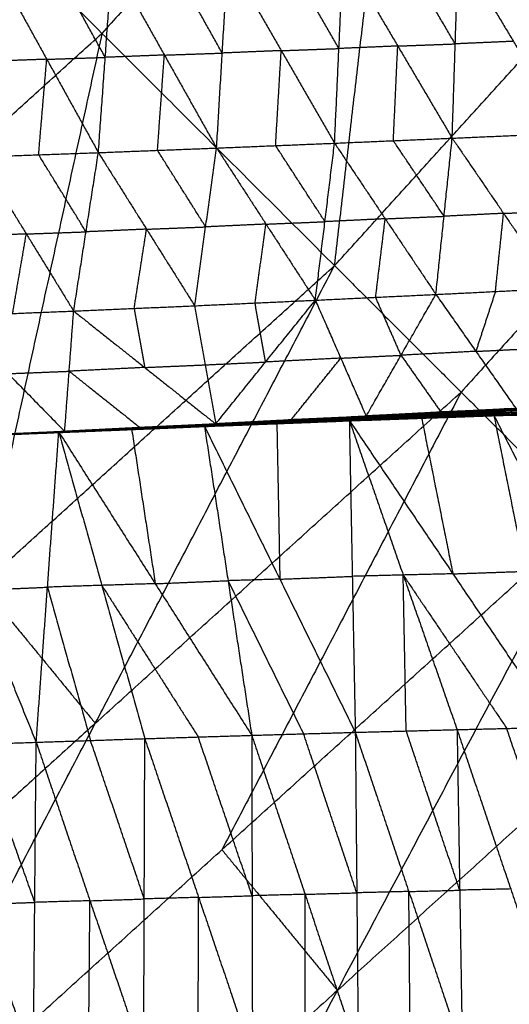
# Model space of a CAD drawing. Header units: millimetres. Extents: x -106 to 110, y -96 to 120.
# Tile 630 of 656: x 60.42 to 64.8, y -56.08 to -47.26. Entities that reach past the tile are written whole.
import ezdxf

# ---------------------------------------------------------------- set-up
doc = ezdxf.new("R2010")
doc.units = ezdxf.units.MM
doc.header["$MEASUREMENT"] = 0
doc.layers.add('Default', color=7, linetype='Continuous', true_color=0x000000)

msp = doc.modelspace()

# ---------------------------------------------------------------- linework, layer by layer
at = {"layer": 'Default'}
for points in [[(63.2373, -49.4627, 6.9532), (63.8242, -44.4376, 6.2709), (64.4111, -39.4125, 5.5886)], [(63.2373, -49.4627, 6.9532), (66.0994, -46.3049, 6.9532), (68.9615, -43.147, 6.9532)], [(63.8242, -44.4376, 6.2709), (62.4901, -45.9096, 6.2709), (61.156, -47.3815, 6.2709)], [(59.0748, -45.3003, 5.5886), (61.156, -47.3815, 6.2709), (63.2373, -49.4627, 6.9532)], [(63.2376, -48.3657, 1.5257), (63.2767, -47.5176, 1.0442), (63.3159, -46.6695, 0.5626)], [(63.3159, -46.6695, 0.5626), (63.8031, -47.4951, 1.1496), (64.2903, -48.3206, 1.7366)], [(64.3177, -47.4759, 1.2477), (64.0741, -47.0631, 0.9542), (63.8305, -46.6503, 0.6607)], [(64.2903, -48.3206, 1.7366), (64.3177, -47.4759, 1.2477), (64.3451, -46.6312, 0.7587)], [(64.3451, -46.6312, 0.7587), (64.8381, -47.4531, 1.3571), (65.331, -48.2751, 1.9555)], [(61.1237, -48.4502, 1.1276), (61.1853, -47.5966, 0.66), (61.2468, -46.7431, 0.1923)], [(61.2468, -46.7431, 0.1923), (61.7144, -47.5761, 0.7578), (62.1821, -48.4091, 1.3232)], [(62.2325, -47.558, 0.8488), (61.9987, -47.1415, 0.5661), (61.7648, -46.725, 0.2834)], [(62.1821, -48.4091, 1.3232), (62.2325, -47.558, 0.8488), (62.2829, -46.707, 0.3745)], [(62.2829, -46.707, 0.3745), (62.7602, -47.5363, 0.9501), (63.2376, -48.3657, 1.5257)], [(63.2767, -47.5176, 1.0442), (63.0381, -47.1029, 0.7563), (62.7994, -46.6882, 0.4685)], [(60.1997, -46.7773, 0.0126), (60.6617, -47.6137, 0.5701), (61.1237, -48.4502, 1.1276)], [(61.1853, -47.5966, 0.66), (60.9543, -47.1784, 0.3812), (60.7233, -46.7602, 0.1025)], [(57.9981, -50.2436, 6.2709), (59.5771, -48.8126, 6.2709), (61.156, -47.3815, 6.2709)], [(61.156, -47.3815, 6.2709), (60.6177, -49.8532, 6.612), (60.0794, -52.3249, 6.9532)], [(64.8381, -47.4531, 1.3571), (64.5779, -47.4645, 1.3024), (64.3177, -47.4759, 1.2477)], [(67.2326, -47.4381, 7.4488), (65.8015, -49.017, 7.4488), (64.3705, -50.596, 7.4488)], [(62.7602, -47.5363, 0.9501), (62.4964, -47.5472, 0.8995), (62.2325, -47.558, 0.8488)], [(62.7099, -48.3874, 1.4245), (62.735, -47.9618, 1.1873), (62.7602, -47.5363, 0.9501)], [(62.7602, -47.5363, 0.9501), (63.0185, -47.5269, 0.9971), (63.2767, -47.5176, 1.0442)], [(63.8031, -47.4951, 1.1496), (63.5399, -47.5063, 1.0969), (63.2767, -47.5176, 1.0442)], [(63.7639, -48.3431, 1.6312), (63.7835, -47.9191, 1.3904), (63.8031, -47.4951, 1.1496)], [(63.8031, -47.4951, 1.1496), (64.0604, -47.4855, 1.1986), (64.3177, -47.4759, 1.2477)], [(60.6617, -47.6137, 0.5701), (60.3944, -47.6233, 0.5221), (60.1271, -47.6328, 0.4741)], [(60.5891, -48.4693, 1.0316), (60.6254, -48.0415, 0.8008), (60.6617, -47.6137, 0.5701)], [(60.6617, -47.6137, 0.5701), (60.9235, -47.6052, 0.615), (61.1853, -47.5966, 0.66)], [(61.7144, -47.5761, 0.7578), (61.4498, -47.5863, 0.7089), (61.1853, -47.5966, 0.66)], [(61.6529, -48.4296, 1.2254), (61.6837, -48.0029, 0.9916), (61.7144, -47.5761, 0.7578)], [(61.7144, -47.5761, 0.7578), (61.9735, -47.5671, 0.8033), (62.2325, -47.558, 0.8488)], [(63.2376, -48.3657, 1.5257), (63.7639, -48.3431, 1.6312), (64.2903, -48.3206, 1.7366)], [(64.2174, -49.0206, 2.3702), (63.9907, -48.6819, 2.0007), (63.7639, -48.3431, 1.6312)], [(64.1444, -49.7206, 3.0038), (64.2174, -49.0206, 2.3702), (64.2903, -48.3206, 1.7366)], [(64.2903, -48.3206, 1.7366), (64.8107, -48.2978, 1.8461), (65.331, -48.2751, 1.9555)], [(64.2903, -48.3206, 1.7366), (64.7502, -48.9944, 2.4862), (65.2101, -49.6681, 3.2359)], [(61.1237, -48.4502, 1.1276), (61.6529, -48.4296, 1.2254), (62.1821, -48.4091, 1.3232)], [(62.0838, -49.1158, 1.9432), (61.8684, -48.7727, 1.5843), (61.6529, -48.4296, 1.2254)], [(61.9855, -49.8224, 2.5632), (62.0838, -49.1158, 1.9432), (62.1821, -48.4091, 1.3232)], [(62.1821, -48.4091, 1.3232), (62.7099, -48.3874, 1.4245), (63.2376, -48.3657, 1.5257)], [(62.1821, -48.4091, 1.3232), (62.6239, -49.0908, 2.0511), (63.0657, -49.7725, 2.779)], [(63.1517, -49.0691, 2.1524), (62.9308, -48.7282, 1.7884), (62.7099, -48.3874, 1.4245)], [(63.0657, -49.7725, 2.779), (63.1517, -49.0691, 2.1524), (63.2376, -48.3657, 1.5257)], [(63.2376, -48.3657, 1.5257), (63.691, -49.0431, 2.2647), (64.1444, -49.7206, 3.0038)], [(60.0545, -48.4884, 0.9356), (60.5891, -48.4693, 1.0316), (61.1237, -48.4502, 1.1276)], [(60.0545, -48.4884, 0.9356), (60.4787, -49.179, 1.6453), (60.9028, -49.8697, 2.355)], [(61.0133, -49.1599, 1.7413), (60.8012, -48.8146, 1.3865), (60.5891, -48.4693, 1.0316)], [(60.9028, -49.8697, 2.355), (61.0133, -49.1599, 1.7413), (61.1237, -48.4502, 1.1276)], [(61.1237, -48.4502, 1.1276), (61.5546, -49.1363, 1.8454), (61.9855, -49.8224, 2.5632)], [(63.691, -49.0431, 2.2647), (63.4213, -49.0561, 2.2086), (63.1517, -49.0691, 2.1524)], [(63.6051, -49.7465, 2.8914), (63.6481, -49.3948, 2.5781), (63.691, -49.0431, 2.2647)], [(63.691, -49.0431, 2.2647), (63.9542, -49.0319, 2.3175), (64.2174, -49.0206, 2.3702)], [(64.7502, -48.9944, 2.4862), (64.4838, -49.0075, 2.4282), (64.2174, -49.0206, 2.3702)], [(64.6773, -49.6944, 3.1198), (64.7138, -49.3444, 2.803), (64.7502, -48.9944, 2.4862)], [(64.7502, -48.9944, 2.4862), (65.0104, -48.983, 2.541), (65.2706, -48.9716, 2.5957)], [(61.5546, -49.1363, 1.8454), (61.2839, -49.1481, 1.7933), (61.0133, -49.1599, 1.7413)], [(61.4441, -49.8461, 2.4591), (61.4994, -49.4912, 2.1522), (61.5546, -49.1363, 1.8454)], [(61.5546, -49.1363, 1.8454), (61.8192, -49.126, 1.8943), (62.0838, -49.1158, 1.9432)], [(62.6239, -49.0908, 2.0511), (62.3539, -49.1033, 1.9972), (62.0838, -49.1158, 1.9432)], [(62.5256, -49.7975, 2.6711), (62.5748, -49.4441, 2.3611), (62.6239, -49.0908, 2.0511)], [(62.6239, -49.0908, 2.0511), (62.8878, -49.0799, 2.1018), (63.1517, -49.0691, 2.1524)], [(60.4787, -49.179, 1.6453), (60.2054, -49.19, 1.5946), (59.9322, -49.201, 1.5438)], [(60.3563, -49.8916, 2.2536), (60.4175, -49.5353, 1.9494), (60.4787, -49.179, 1.6453)], [(60.4787, -49.179, 1.6453), (60.746, -49.1695, 1.6933), (61.0133, -49.1599, 1.7413)], [(56.9215, -55.187, 6.9532), (60.0794, -52.3249, 6.9532), (63.2373, -49.4627, 6.9532)], [(58.9549, -57.6647, 7.9444), (61.0961, -53.5637, 7.4488), (63.2373, -49.4627, 6.9532)], [(63.2373, -49.4627, 6.9532), (64.3705, -50.596, 7.4488), (65.5037, -51.7292, 7.9444)], [(64.1444, -49.7206, 3.0038), (64.6773, -49.6944, 3.1198), (65.2101, -49.6681, 3.2359)], [(63.0657, -49.7725, 2.779), (63.6051, -49.7465, 2.8914), (64.1444, -49.7206, 3.0038)], [(63.5204, -50.8115, 4.4599), (63.8324, -50.266, 3.7318), (64.1444, -49.7206, 3.0038)], [(63.8324, -50.266, 3.7318), (63.7187, -50.0063, 3.3116), (63.6051, -49.7465, 2.8914)], [(64.1444, -49.7206, 3.0038), (64.5021, -50.2309, 3.8794), (64.8598, -50.7412, 4.7551)], [(64.6773, -49.6944, 3.1198), (64.5897, -49.9626, 3.4996), (64.5021, -50.2309, 3.8794)], [(60.9028, -49.8697, 2.355), (61.4441, -49.8461, 2.4591), (61.9855, -49.8224, 2.5632)], [(61.4441, -49.8461, 2.4591), (61.4913, -50.1107, 2.8626), (61.5384, -50.3754, 3.266)], [(61.9855, -49.8224, 2.5632), (62.5256, -49.7975, 2.6711), (63.0657, -49.7725, 2.779)], [(61.9855, -49.8224, 2.5632), (62.0798, -50.3518, 3.3701), (62.1741, -50.8811, 4.177)], [(62.1741, -50.8811, 4.177), (62.6199, -50.3268, 3.478), (63.0657, -49.7725, 2.779)], [(62.6199, -50.3268, 3.478), (62.5728, -50.0621, 3.0746), (62.5256, -49.7975, 2.6711)], [(63.0657, -49.7725, 2.779), (63.293, -50.292, 3.6194), (63.5204, -50.8115, 4.4599)], [(59.8099, -49.9135, 2.1521), (60.3563, -49.8916, 2.2536), (60.9028, -49.8697, 2.355)], [(59.8099, -49.9135, 2.1521), (60.3161, -50.4309, 3.0292), (60.8222, -50.9483, 3.9063)], [(60.8222, -50.9483, 3.9063), (60.8625, -50.409, 3.1307), (60.9028, -49.8697, 2.355)], [(60.9028, -49.8697, 2.355), (61.5384, -50.3754, 3.266), (62.1741, -50.8811, 4.177)], [(63.293, -50.292, 3.6194), (63.5627, -50.279, 3.6756), (63.8324, -50.266, 3.7318)], [(64.5021, -50.2309, 3.8794), (64.1672, -50.2484, 3.8056), (63.8324, -50.266, 3.7318)], [(63.8324, -50.266, 3.7318), (64.0112, -50.5212, 4.1696), (64.1901, -50.7763, 4.6075)], [(64.5021, -50.2309, 3.8794), (64.7685, -50.2178, 3.9374), (65.035, -50.2047, 3.9955)], [(61.5384, -50.3754, 3.266), (61.2005, -50.3922, 3.1983), (60.8625, -50.409, 3.1307)], [(61.5384, -50.3754, 3.266), (61.8091, -50.3636, 3.318), (62.0798, -50.3518, 3.3701)], [(62.0798, -50.3518, 3.3701), (62.3498, -50.3393, 3.424), (62.6199, -50.3268, 3.478)], [(63.293, -50.292, 3.6194), (62.9565, -50.3094, 3.5487), (62.6199, -50.3268, 3.478)], [(62.8472, -50.8463, 4.3184), (63.0701, -50.5691, 3.9689), (63.293, -50.292, 3.6194)], [(60.3161, -50.4309, 3.0292), (60.5893, -50.4199, 3.0799), (60.8625, -50.409, 3.1307)], [(60.8625, -50.409, 3.1307), (61.1803, -50.6618, 3.5862), (61.4981, -50.9147, 4.0416)], [(61.0961, -53.5637, 7.4488), (62.7333, -52.0798, 7.4488), (64.3705, -50.596, 7.4488)], [(64.3705, -50.596, 7.4488), (63.2999, -52.6465, 7.6966), (62.2293, -54.6969, 7.9444)], [(64.7496, -50.7792, 4.7168), (65.4047, -50.7541, 4.8656), (66.0598, -50.7289, 5.0145)], [(64.7839, -50.7569, 4.7228), (65.4421, -50.7271, 4.8716), (66.1004, -50.6972, 5.0204)], [(64.7839, -50.7569, 4.7228), (65.4218, -50.7429, 4.8686), (66.0598, -50.7289, 5.0145)], [(65.4596, -50.7191, 4.8811), (65.1304, -50.734, 4.8067), (64.8013, -50.7489, 4.7323)], [(62.1543, -50.8801, 4.1656), (62.8219, -50.8452, 4.3068), (63.4894, -50.8104, 4.448)], [(62.1741, -50.8811, 4.177), (62.8318, -50.8458, 4.3125), (63.4894, -50.8104, 4.448)], [(62.1741, -50.8811, 4.177), (62.8472, -50.8463, 4.3184), (63.5204, -50.8115, 4.4599)], [(62.8086, -50.8505, 4.2986), (63.1424, -50.8331, 4.3692), (63.4762, -50.8156, 4.4398)], [(63.4762, -50.8156, 4.4398), (63.149, -50.8304, 4.3733), (62.8219, -50.8452, 4.3068)], [(62.8318, -50.8458, 4.3125), (63.1683, -50.8283, 4.3832), (63.5049, -50.8109, 4.4539)], [(63.3695, -50.8495, 4.4337), (64.0165, -50.8271, 4.5782), (64.6634, -50.8047, 4.7227)], [(63.3881, -50.8525, 4.4345), (64.0258, -50.8286, 4.5786), (64.6634, -50.8047, 4.7227)], [(63.3881, -50.8525, 4.4345), (64.0375, -50.8295, 4.5803), (64.687, -50.8064, 4.7262)], [(63.4117, -50.8485, 4.4276), (64.0645, -50.8234, 4.5731), (64.7172, -50.7982, 4.7186)], [(63.4117, -50.8485, 4.4276), (64.0493, -50.8275, 4.5769), (64.687, -50.8064, 4.7262)], [(64.077, -50.8172, 4.5723), (63.7506, -50.8297, 4.4995), (63.4242, -50.8423, 4.4268)], [(63.4368, -50.8361, 4.4259), (64.0932, -50.8077, 4.5714), (64.7496, -50.7792, 4.7168)], [(63.4368, -50.8361, 4.4259), (64.077, -50.8172, 4.5723), (64.7172, -50.7982, 4.7186)], [(64.1063, -50.8001, 4.5742), (63.7781, -50.8143, 4.5015), (63.4499, -50.8285, 4.4288)], [(63.463, -50.8209, 4.4316), (64.1234, -50.7889, 4.5772), (64.7839, -50.7569, 4.7228)], [(63.463, -50.8209, 4.4316), (64.1063, -50.8001, 4.5742), (64.7496, -50.7792, 4.7168)], [(63.463, -50.8209, 4.4316), (63.4762, -50.8156, 4.4398), (63.4894, -50.8104, 4.448)], [(64.1367, -50.7836, 4.5854), (63.8064, -50.7996, 4.5126), (63.4762, -50.8156, 4.4398)], [(63.4894, -50.8104, 4.448), (64.1541, -50.7757, 4.5949), (64.8188, -50.741, 4.7419)], [(63.4894, -50.8104, 4.448), (64.1367, -50.7836, 4.5854), (64.7839, -50.7569, 4.7228)], [(63.4894, -50.8104, 4.448), (63.5049, -50.8109, 4.4539), (63.5204, -50.8115, 4.4599)], [(63.5049, -50.8109, 4.4539), (63.8295, -50.7933, 4.5244), (64.1541, -50.7757, 4.5949)], [(64.1696, -50.7763, 4.6009), (63.8372, -50.7936, 4.5274), (63.5049, -50.8109, 4.4539)], [(63.5204, -50.8115, 4.4599), (64.1696, -50.7763, 4.6009), (64.8188, -50.741, 4.7419)], [(63.5204, -50.8115, 4.4599), (64.1901, -50.7763, 4.6075), (64.8598, -50.7412, 4.7551)], [(64.0258, -50.8286, 4.5786), (64.3505, -50.8171, 4.6515), (64.6752, -50.8055, 4.7244)], [(64.0493, -50.8275, 4.5769), (64.3757, -50.8149, 4.6496), (64.7021, -50.8023, 4.7224)], [(64.7021, -50.8023, 4.7224), (64.3833, -50.8128, 4.6477), (64.0645, -50.8234, 4.5731)], [(64.0645, -50.8234, 4.5731), (64.0707, -50.8203, 4.5727), (64.077, -50.8172, 4.5723)], [(64.077, -50.8172, 4.5723), (64.4052, -50.8029, 4.645), (64.7334, -50.7887, 4.7177)], [(64.7334, -50.7887, 4.7177), (64.4133, -50.7982, 4.6445), (64.0932, -50.8077, 4.5714)], [(64.0932, -50.8077, 4.5714), (64.0997, -50.8039, 4.5728), (64.1063, -50.8001, 4.5742)], [(64.1063, -50.8001, 4.5742), (64.4365, -50.784, 4.647), (64.7667, -50.768, 4.7198)], [(64.7667, -50.768, 4.7198), (64.4451, -50.7785, 4.6485), (64.1234, -50.7889, 4.5772)], [(64.1234, -50.7889, 4.5772), (64.13, -50.7863, 4.5813), (64.1367, -50.7836, 4.5854)], [(64.1367, -50.7836, 4.5854), (64.469, -50.7663, 4.6588), (64.8013, -50.7489, 4.7323)], [(64.8013, -50.7489, 4.7323), (64.4777, -50.7623, 4.6636), (64.1541, -50.7757, 4.5949)], [(64.1696, -50.7763, 4.6009), (64.5044, -50.7587, 4.6747), (64.8393, -50.7411, 4.7485)], [(64.1901, -50.7763, 4.6075), (64.1798, -50.7763, 4.6042), (64.1696, -50.7763, 4.6009)], [(64.6634, -50.8047, 4.7227), (65.3097, -50.7869, 4.8749), (65.9559, -50.7692, 5.0271)], [(64.6634, -50.8047, 4.7227), (64.6752, -50.8055, 4.7244), (64.687, -50.8064, 4.7262)], [(64.6634, -50.8047, 4.7227), (64.9438, -52.2019, 4.1141), (65.2241, -53.5991, 3.5054)], [(64.6634, -50.8047, 4.7227), (65.3751, -52.1934, 4.2233), (66.0869, -53.5822, 3.7239)], [(64.6752, -50.8055, 4.7244), (64.9924, -50.7962, 4.7997), (65.3097, -50.7869, 4.8749)], [(65.3214, -50.7878, 4.8766), (64.9983, -50.7967, 4.8005), (64.6752, -50.8055, 4.7244)], [(64.687, -50.8064, 4.7262), (65.3214, -50.7878, 4.8766), (65.9559, -50.7692, 5.0271)], [(64.687, -50.8064, 4.7262), (65.3359, -50.7881, 4.8774), (65.9848, -50.7698, 5.0286)], [(64.687, -50.8064, 4.7262), (64.7021, -50.8023, 4.7224), (64.7172, -50.7982, 4.7186)], [(65.351, -50.784, 4.8736), (65.0265, -50.7932, 4.798), (64.7021, -50.8023, 4.7224)], [(64.7172, -50.7982, 4.7186), (65.3692, -50.7773, 4.8682), (66.0212, -50.7564, 5.0178)], [(64.7172, -50.7982, 4.7186), (65.351, -50.784, 4.8736), (65.9848, -50.7698, 5.0286)], [(64.7172, -50.7982, 4.7186), (64.7334, -50.7887, 4.7177), (64.7496, -50.7792, 4.7168)], [(65.3854, -50.7678, 4.8673), (65.0594, -50.7783, 4.7925), (64.7334, -50.7887, 4.7177)], [(64.7496, -50.7792, 4.7168), (65.3854, -50.7678, 4.8673), (66.0212, -50.7564, 5.0178)], [(64.7496, -50.7792, 4.7168), (64.7667, -50.768, 4.7198), (64.7839, -50.7569, 4.7228)], [(65.4218, -50.7429, 4.8686), (65.0943, -50.7555, 4.7942), (64.7667, -50.768, 4.7198)], [(64.7839, -50.7569, 4.7228), (64.8013, -50.7489, 4.7323), (64.8188, -50.741, 4.7419)], [(60.7697, -50.9544, 3.896), (61.4211, -50.9271, 4.0272), (62.0725, -50.8999, 4.1584)], [(60.777, -50.957, 3.8918), (61.4248, -50.9284, 4.0251), (62.0725, -50.8999, 4.1584)], [(60.777, -50.957, 3.8918), (61.4315, -50.9303, 4.0237), (62.086, -50.9036, 4.1557)], [(60.7857, -50.9575, 3.8867), (61.4441, -50.9301, 4.0178), (62.1025, -50.9026, 4.1489)], [(60.7857, -50.9575, 3.8867), (61.4359, -50.9306, 4.0212), (62.086, -50.9036, 4.1557)], [(60.7947, -50.955, 3.8854), (61.4572, -50.9253, 4.0163), (62.1196, -50.8957, 4.1472)], [(60.7947, -50.955, 3.8854), (61.4486, -50.9288, 4.0171), (62.1025, -50.9026, 4.1489)], [(60.8038, -50.951, 3.8888), (61.4704, -50.9188, 4.0204), (62.1371, -50.8865, 4.1521)], [(60.8038, -50.951, 3.8888), (61.4617, -50.9234, 4.018), (62.1196, -50.8957, 4.1472)], [(60.8125, -50.9479, 3.8976), (61.4834, -50.914, 4.0316), (62.1543, -50.8801, 4.1656)], [(60.8125, -50.9479, 3.8976), (61.4748, -50.9172, 4.0248), (62.1371, -50.8865, 4.1521)], [(60.8222, -50.9483, 3.9063), (61.4883, -50.9142, 4.0359), (62.1543, -50.8801, 4.1656)], [(60.8222, -50.9483, 3.9063), (61.4981, -50.9147, 4.0416), (62.1741, -50.8811, 4.177)], [(61.4248, -50.9284, 4.0251), (61.752, -50.9151, 4.0911), (62.0793, -50.9018, 4.1571)], [(61.4359, -50.9306, 4.0212), (61.7651, -50.9168, 4.0867), (62.0943, -50.9031, 4.1523)], [(62.0943, -50.9031, 4.1523), (61.7692, -50.9166, 4.085), (61.4441, -50.9301, 4.0178)], [(61.4486, -50.9288, 4.0171), (61.7799, -50.914, 4.0826), (62.1111, -50.8992, 4.148)], [(62.1111, -50.8992, 4.148), (61.7841, -50.9123, 4.0822), (61.4572, -50.9253, 4.0163)], [(61.4617, -50.9234, 4.018), (61.795, -50.9072, 4.0838), (62.1283, -50.8911, 4.1496)], [(62.1283, -50.8911, 4.1496), (61.7994, -50.9049, 4.085), (61.4704, -50.9188, 4.0204)], [(61.4748, -50.9172, 4.0248), (61.8102, -50.9003, 4.0918), (62.1457, -50.8833, 4.1588)], [(62.1457, -50.8833, 4.1588), (61.8145, -50.8987, 4.0952), (61.4834, -50.914, 4.0316)], [(61.4883, -50.9142, 4.0359), (61.8262, -50.8974, 4.1036), (62.1642, -50.8806, 4.1713)], [(62.0725, -50.8999, 4.1584), (62.721, -50.8747, 4.296), (63.3695, -50.8495, 4.4337)], [(62.0725, -50.8999, 4.1584), (62.0793, -50.9018, 4.1571), (62.086, -50.9036, 4.1557)], [(62.0725, -50.8999, 4.1584), (62.2845, -52.2856, 3.516), (62.4964, -53.6712, 2.8735)], [(62.0725, -50.8999, 4.1584), (62.7479, -52.2721, 3.6189), (63.4232, -53.6443, 3.0793)], [(62.0793, -50.9018, 4.1571), (62.4001, -50.8882, 4.2266), (62.721, -50.8747, 4.296)], [(62.7278, -50.8766, 4.2947), (62.4035, -50.8892, 4.2259), (62.0793, -50.9018, 4.1571)], [(62.086, -50.9036, 4.1557), (62.7278, -50.8766, 4.2947), (63.3695, -50.8495, 4.4337)], [(62.086, -50.9036, 4.1557), (62.7371, -50.8781, 4.2951), (63.3881, -50.8525, 4.4345)], [(62.086, -50.9036, 4.1557), (62.0943, -50.9031, 4.1523), (62.1025, -50.9026, 4.1489)], [(62.7453, -50.8776, 4.2917), (62.4198, -50.8903, 4.222), (62.0943, -50.9031, 4.1523)], [(62.1025, -50.9026, 4.1489), (62.7571, -50.8756, 4.2882), (63.4117, -50.8485, 4.4276)], [(62.1025, -50.9026, 4.1489), (62.7453, -50.8776, 4.2917), (63.3881, -50.8525, 4.4345)], [(62.1025, -50.9026, 4.1489), (62.1111, -50.8992, 4.148), (62.1196, -50.8957, 4.1472)], [(62.7657, -50.8721, 4.2874), (62.4384, -50.8856, 4.2177), (62.1111, -50.8992, 4.148)], [(62.1196, -50.8957, 4.1472), (62.7782, -50.8659, 4.2866), (63.4368, -50.8361, 4.4259)], [(62.1196, -50.8957, 4.1472), (62.7657, -50.8721, 4.2874), (63.4117, -50.8485, 4.4276)], [(62.1196, -50.8957, 4.1472), (62.1283, -50.8911, 4.1496), (62.1371, -50.8865, 4.1521)], [(62.7869, -50.8613, 4.289), (62.4576, -50.8762, 4.2193), (62.1283, -50.8911, 4.1496)], [(62.1371, -50.8865, 4.1521), (62.8, -50.8537, 4.2919), (63.463, -50.8209, 4.4316)], [(62.1371, -50.8865, 4.1521), (62.7869, -50.8613, 4.289), (63.4368, -50.8361, 4.4259)], [(62.1371, -50.8865, 4.1521), (62.1457, -50.8833, 4.1588), (62.1543, -50.8801, 4.1656)], [(62.8086, -50.8505, 4.2986), (62.4771, -50.8669, 4.2287), (62.1457, -50.8833, 4.1588)], [(62.1543, -50.8801, 4.1656), (62.8086, -50.8505, 4.2986), (63.463, -50.8209, 4.4316)], [(62.1543, -50.8801, 4.1656), (62.1642, -50.8806, 4.1713), (62.1741, -50.8811, 4.177)], [(62.1642, -50.8806, 4.1713), (62.493, -50.8629, 4.239), (62.8219, -50.8452, 4.3068)], [(62.8318, -50.8458, 4.3125), (62.498, -50.8632, 4.2419), (62.1642, -50.8806, 4.1713)], [(62.721, -50.8747, 4.296), (62.7344, -51.5734, 3.9575), (62.7479, -52.2721, 3.6189)], [(62.7278, -50.8766, 4.2947), (63.0533, -50.8638, 4.3644), (63.3788, -50.851, 4.4341)], [(62.7371, -50.8781, 4.2951), (62.7324, -50.8773, 4.2949), (62.7278, -50.8766, 4.2947)], [(62.7371, -50.8781, 4.2951), (62.7412, -50.8778, 4.2934), (62.7453, -50.8776, 4.2917)], [(62.7453, -50.8776, 4.2917), (63.0726, -50.864, 4.3614), (63.3999, -50.8505, 4.431)], [(63.3999, -50.8505, 4.431), (63.0785, -50.863, 4.3596), (62.7571, -50.8756, 4.2882)], [(62.7571, -50.8756, 4.2882), (62.7614, -50.8738, 4.2878), (62.7657, -50.8721, 4.2874)], [(62.7657, -50.8721, 4.2874), (63.095, -50.8572, 4.3571), (63.4242, -50.8423, 4.4268)], [(63.4242, -50.8423, 4.4268), (63.1012, -50.8541, 4.3567), (62.7782, -50.8659, 4.2866)], [(62.7782, -50.8659, 4.2866), (62.7826, -50.8636, 4.2878), (62.7869, -50.8613, 4.289)], [(62.7869, -50.8613, 4.289), (63.1184, -50.8449, 4.3589), (63.4499, -50.8285, 4.4288)], [(63.4499, -50.8285, 4.4288), (63.1249, -50.8411, 4.3603), (62.8, -50.8537, 4.2919)], [(62.8, -50.8537, 4.2919), (62.8043, -50.8521, 4.2952), (62.8086, -50.8505, 4.2986)], [(62.8472, -50.8463, 4.3184), (62.8395, -50.846, 4.3155), (62.8318, -50.8458, 4.3125)], [(63.3695, -50.8495, 4.4337), (63.3788, -50.851, 4.4341), (63.3881, -50.8525, 4.4345)], [(63.3695, -50.8495, 4.4337), (63.3963, -52.2469, 3.7565), (63.4232, -53.6443, 3.0793)], [(63.3695, -50.8495, 4.4337), (63.8517, -52.2349, 3.8619), (64.3339, -53.6202, 3.2901)], [(63.3695, -50.8495, 4.4337), (64.2968, -52.2243, 3.9695), (65.2241, -53.5991, 3.5054)], [(63.3788, -50.851, 4.4341), (63.6976, -50.8391, 4.5061), (64.0165, -50.8271, 4.5782)], [(64.0258, -50.8286, 4.5786), (63.7023, -50.8398, 4.5064), (63.3788, -50.851, 4.4341)], [(63.3881, -50.8525, 4.4345), (63.3999, -50.8505, 4.431), (63.4117, -50.8485, 4.4276)], [(64.0493, -50.8275, 4.5769), (63.7246, -50.839, 4.504), (63.3999, -50.8505, 4.431)], [(63.4117, -50.8485, 4.4276), (63.4242, -50.8423, 4.4268), (63.4368, -50.8361, 4.4259)], [(63.4368, -50.8361, 4.4259), (63.4499, -50.8285, 4.4288), (63.463, -50.8209, 4.4316)], [(64.0165, -50.8271, 4.5782), (64.1566, -51.5257, 4.2739), (64.2968, -52.2243, 3.9695)], [(64.0375, -50.8295, 4.5803), (64.0317, -50.829, 4.5795), (64.0258, -50.8286, 4.5786)], [(64.0375, -50.8295, 4.5803), (64.0434, -50.8285, 4.5786), (64.0493, -50.8275, 4.5769)], [(59.464, -51.011, 3.6469), (60.1431, -50.9797, 3.7766), (60.8222, -50.9483, 3.9063)], [(59.464, -51.011, 3.6469), (60.1169, -50.9827, 3.7714), (60.7697, -50.9544, 3.896)], [(59.4641, -51.0106, 3.6468), (60.1383, -50.9793, 3.7722), (60.8125, -50.9479, 3.8976)], [(59.4641, -51.0106, 3.6468), (60.1431, -50.9794, 3.7766), (60.8222, -50.9483, 3.9063)], [(59.4641, -51.0106, 3.6468), (60.1339, -50.9808, 3.7678), (60.8038, -50.951, 3.8888)], [(59.4641, -51.0106, 3.6468), (60.1169, -50.9825, 3.7714), (60.7697, -50.9544, 3.896)], [(59.4641, -51.0106, 3.6468), (60.1294, -50.9828, 3.7661), (60.7947, -50.955, 3.8854)], [(59.4641, -51.0106, 3.6468), (60.1205, -50.9838, 3.7693), (60.777, -50.957, 3.8918)], [(59.4641, -51.0106, 3.6468), (60.1249, -50.984, 3.7667), (60.7857, -50.9575, 3.8867)], [(60.1169, -50.9825, 3.7714), (60.4451, -50.9691, 3.8326), (60.7733, -50.9557, 3.8939)], [(60.1205, -50.9838, 3.7693), (60.451, -50.9705, 3.8293), (60.7814, -50.9573, 3.8892)], [(60.1249, -50.984, 3.7667), (60.4576, -50.9701, 3.8264), (60.7902, -50.9562, 3.886)], [(60.7814, -50.9573, 3.8892), (60.4531, -50.9707, 3.828), (60.1249, -50.984, 3.7667)], [(60.1294, -50.9828, 3.7661), (60.4643, -50.9679, 3.8266), (60.7992, -50.953, 3.8871)], [(60.7902, -50.9562, 3.886), (60.4598, -50.9695, 3.8261), (60.1294, -50.9828, 3.7661)], [(60.1339, -50.9808, 3.7678), (60.471, -50.9651, 3.8305), (60.8081, -50.9495, 3.8932)], [(60.7992, -50.953, 3.8871), (60.4666, -50.9669, 3.8275), (60.1339, -50.9808, 3.7678)], [(60.1383, -50.9793, 3.7722), (60.4778, -50.9637, 3.8371), (60.8174, -50.9481, 3.9019)], [(60.8081, -50.9495, 3.8932), (60.4732, -50.9644, 3.8327), (60.1383, -50.9793, 3.7722)], [(60.5671, -53.7334, 2.4683), (60.6684, -52.3439, 3.1821), (60.7697, -50.9544, 3.896)], [(60.7697, -50.9544, 3.896), (60.7733, -50.9557, 3.8939), (60.777, -50.957, 3.8918)], [(60.7697, -50.9544, 3.896), (61.1545, -52.3278, 3.2825), (61.5393, -53.7012, 2.669)], [(60.7697, -50.9544, 3.896), (61.6331, -52.3128, 3.3847), (62.4964, -53.6712, 2.8735)], [(60.7733, -50.9557, 3.8939), (61.0972, -50.9414, 3.9605), (61.4211, -50.9271, 4.0272)], [(61.4248, -50.9284, 4.0251), (61.0991, -50.9421, 3.9595), (60.7733, -50.9557, 3.8939)], [(60.777, -50.957, 3.8918), (60.7814, -50.9573, 3.8892), (60.7857, -50.9575, 3.8867)], [(61.4359, -50.9306, 4.0212), (61.1086, -50.9439, 3.9552), (60.7814, -50.9573, 3.8892)], [(60.7857, -50.9575, 3.8867), (60.7902, -50.9562, 3.886), (60.7947, -50.955, 3.8854)], [(61.4486, -50.9288, 4.0171), (61.1194, -50.9425, 3.9516), (60.7902, -50.9562, 3.886)], [(60.7947, -50.955, 3.8854), (60.7992, -50.953, 3.8871), (60.8038, -50.951, 3.8888)], [(61.4617, -50.9234, 4.018), (61.1305, -50.9382, 3.9525), (60.7992, -50.953, 3.8871)], [(60.8038, -50.951, 3.8888), (60.8081, -50.9495, 3.8932), (60.8125, -50.9479, 3.8976)], [(61.4748, -50.9172, 4.0248), (61.1414, -50.9333, 3.959), (60.8081, -50.9495, 3.8932)], [(60.8125, -50.9479, 3.8976), (60.8174, -50.9481, 3.9019), (60.8222, -50.9483, 3.9063)], [(60.8174, -50.9481, 3.9019), (61.1504, -50.9311, 3.9668), (61.4834, -50.914, 4.0316)], [(61.4883, -50.9142, 4.0359), (61.1528, -50.9311, 3.9689), (60.8174, -50.9481, 3.9019)], [(61.4211, -50.9271, 4.0272), (61.5271, -51.62, 3.706), (61.6331, -52.3128, 3.3847)], [(61.4315, -50.9303, 4.0237), (61.4281, -50.9294, 4.0244), (61.4248, -50.9284, 4.0251)], [(61.4315, -50.9303, 4.0237), (61.4337, -50.9304, 4.0225), (61.4359, -50.9306, 4.0212)], [(61.4441, -50.9301, 4.0178), (61.4464, -50.9294, 4.0175), (61.4486, -50.9288, 4.0171)], [(61.4572, -50.9253, 4.0163), (61.4594, -50.9244, 4.0171), (61.4617, -50.9234, 4.018)], [(61.4704, -50.9188, 4.0204), (61.4726, -50.918, 4.0226), (61.4748, -50.9172, 4.0248)], [(61.4981, -50.9147, 4.0416), (61.4932, -50.9144, 4.0388), (61.4883, -50.9142, 4.0359)], [(59.464, -51.011, 3.6469), (60.0156, -52.3722, 3.0576), (60.5671, -53.7334, 2.4683)], [(58.9549, -57.6647, 7.9444), (62.2293, -54.6969, 7.9444), (65.5037, -51.7292, 7.9444)], [(61.0231, -60.1848, 9.1165), (63.2634, -55.957, 8.5305), (65.5037, -51.7292, 7.9444)], [(64.2968, -52.2243, 3.9695), (64.0742, -52.2296, 3.9157), (63.8517, -52.2349, 3.8619)], [(64.2968, -52.2243, 3.9695), (64.6203, -52.2131, 4.0418), (64.9438, -52.2019, 4.1141)], [(61.6331, -52.3128, 3.3847), (61.3938, -52.3203, 3.3336), (61.1545, -52.3278, 3.2825)], [(61.6331, -52.3128, 3.3847), (61.9588, -52.2992, 3.4503), (62.2845, -52.2856, 3.516)], [(62.7479, -52.2721, 3.6189), (62.5162, -52.2789, 3.5674), (62.2845, -52.2856, 3.516)], [(62.2845, -52.2856, 3.516), (62.6221, -52.9717, 3.2462), (62.9598, -53.6578, 2.9764)], [(62.7479, -52.2721, 3.6189), (63.0721, -52.2595, 3.6877), (63.3963, -52.2469, 3.7565)], [(63.8517, -52.2349, 3.8619), (63.624, -52.2409, 3.8092), (63.3963, -52.2469, 3.7565)], [(63.8517, -52.2349, 3.8619), (64.3153, -52.9222, 3.6298), (64.779, -53.6096, 3.3978)], [(63.8785, -53.6323, 3.1847), (63.8651, -52.9336, 3.5233), (63.8517, -52.2349, 3.8619)], [(60.0156, -52.3722, 3.0576), (60.342, -52.3581, 3.1199), (60.6684, -52.3439, 3.1821)], [(60.0794, -52.3249, 6.9532), (60.5877, -52.9443, 7.201), (61.0961, -53.5637, 7.4488)], [(61.1545, -52.3278, 3.2825), (60.9115, -52.3358, 3.2323), (60.6684, -52.3439, 3.1821)], [(60.6684, -52.3439, 3.1821), (60.8608, -53.0306, 2.8754), (61.0532, -53.7173, 2.5686)], [(61.1545, -52.3278, 3.2825), (61.5862, -53.007, 3.0268), (62.0179, -53.6862, 2.7712)], [(63.2634, -55.957, 8.5305), (64.9599, -54.4194, 8.5305), (66.6563, -52.8818, 8.5305)], [(66.6563, -52.8818, 8.5305), (65.5362, -54.9957, 8.8235), (64.416, -57.1097, 9.1165)], [(61.0961, -53.5637, 7.4488), (59.5171, -54.9948, 7.4488), (57.9382, -56.4259, 7.4488)], [(63.4232, -53.6443, 3.0793), (63.8785, -53.6323, 3.1847), (64.3339, -53.6202, 3.2901)], [(64.3576, -55.0589, 3.1332), (64.1181, -54.3456, 3.159), (63.8785, -53.6323, 3.1847)], [(64.3339, -53.6202, 3.2901), (64.779, -53.6096, 3.3978), (65.2241, -53.5991, 3.5054)], [(64.3339, -53.6202, 3.2901), (64.3576, -55.0589, 3.1332), (64.3812, -56.4976, 2.9763)], [(64.3339, -53.6202, 3.2901), (64.814, -55.0483, 3.2472), (65.2942, -56.4764, 3.2043)], [(65.2592, -55.0377, 3.3548), (65.0191, -54.3237, 3.3763), (64.779, -53.6096, 3.3978)], [(60.5671, -53.7334, 2.4683), (61.0532, -53.7173, 2.5686), (61.5393, -53.7012, 2.669)], [(61.5344, -55.1374, 2.4954), (61.2938, -54.4274, 2.532), (61.0532, -53.7173, 2.5686)], [(61.5295, -56.5737, 2.3218), (61.5344, -55.1374, 2.4954), (61.5393, -53.7012, 2.669)], [(61.5393, -53.7012, 2.669), (62.0179, -53.6862, 2.7712), (62.4964, -53.6712, 2.8735)], [(61.5393, -53.7012, 2.669), (62.0209, -55.1237, 2.603), (62.5025, -56.5462, 2.537)], [(62.4995, -55.1087, 2.7052), (62.2587, -54.3975, 2.7382), (62.0179, -53.6862, 2.7712)], [(62.4964, -53.6712, 2.8735), (62.9598, -53.6578, 2.9764), (63.4232, -53.6443, 3.0793)], [(62.4964, -53.6712, 2.8735), (62.4995, -55.1087, 2.7052), (62.5025, -56.5462, 2.537)], [(62.4964, -53.6712, 2.8735), (62.9731, -55.0961, 2.8137), (63.4498, -56.5209, 2.754)], [(63.4365, -55.0826, 2.9167), (63.1981, -54.3702, 2.9465), (62.9598, -53.6578, 2.9764)], [(63.4232, -53.6443, 3.0793), (63.4365, -55.0826, 2.9167), (63.4498, -56.5209, 2.754)], [(63.4232, -53.6443, 3.0793), (63.9022, -55.071, 3.0278), (64.3812, -56.4976, 2.9763)], [(59.5379, -53.7693, 2.2623), (60.0525, -53.7514, 2.3653), (60.5671, -53.7334, 2.4683)], [(59.5379, -53.7693, 2.2623), (60.0398, -55.1861, 2.1858), (60.5418, -56.6029, 2.1093)], [(60.5545, -55.1681, 2.2888), (60.3035, -54.4598, 2.3271), (60.0525, -53.7514, 2.3653)], [(60.5418, -56.6029, 2.1093), (60.5545, -55.1681, 2.2888), (60.5671, -53.7334, 2.4683)], [(60.5671, -53.7334, 2.4683), (61.0483, -55.1536, 2.395), (61.5295, -56.5737, 2.3218)], [(61.0231, -60.1848, 9.1165), (64.416, -57.1097, 9.1165), (67.809, -54.0345, 9.1165)], [(62.2293, -54.6969, 7.9444), (62.7463, -55.327, 8.2375), (63.2634, -55.957, 8.5305)], [(64.814, -55.0483, 3.2472), (64.5858, -55.0536, 3.1902), (64.3576, -55.0589, 3.1332)], [(61.0483, -55.1536, 2.395), (61.2913, -55.1455, 2.4452), (61.5344, -55.1374, 2.4954)], [(62.0209, -55.1237, 2.603), (61.7776, -55.1305, 2.5492), (61.5344, -55.1374, 2.4954)], [(62.016, -56.5599, 2.4294), (62.0185, -55.8418, 2.5162), (62.0209, -55.1237, 2.603)], [(62.0209, -55.1237, 2.603), (62.2602, -55.1162, 2.6541), (62.4995, -55.1087, 2.7052)], [(62.9731, -55.0961, 2.8137), (62.7363, -55.1024, 2.7595), (62.4995, -55.1087, 2.7052)], [(62.9731, -55.0961, 2.8137), (63.2048, -55.0893, 2.8652), (63.4365, -55.0826, 2.9167)], [(62.9761, -56.5335, 2.6455), (62.9746, -55.8148, 2.7296), (62.9731, -55.0961, 2.8137)], [(63.9022, -55.071, 3.0278), (63.6694, -55.0768, 2.9722), (63.4365, -55.0826, 2.9167)], [(63.9022, -55.071, 3.0278), (64.1299, -55.0649, 3.0805), (64.3576, -55.0589, 3.1332)], [(63.9155, -56.5092, 2.8651), (63.9089, -55.7901, 2.9465), (63.9022, -55.071, 3.0278)], [(60.0398, -55.1861, 2.1858), (60.2972, -55.1771, 2.2373), (60.5545, -55.1681, 2.2888)], [(61.0483, -55.1536, 2.395), (60.8014, -55.1609, 2.3419), (60.5545, -55.1681, 2.2888)], [(61.0356, -56.5883, 2.2155), (61.042, -55.8709, 2.3053), (61.0483, -55.1536, 2.395)], [(63.2634, -55.957, 8.5305), (61.6262, -57.4409, 8.5305), (59.989, -58.9248, 8.5305)]]:
    msp.add_open_spline(points, degree=2, dxfattribs=at)

doc.saveas('drawing.dxf')
